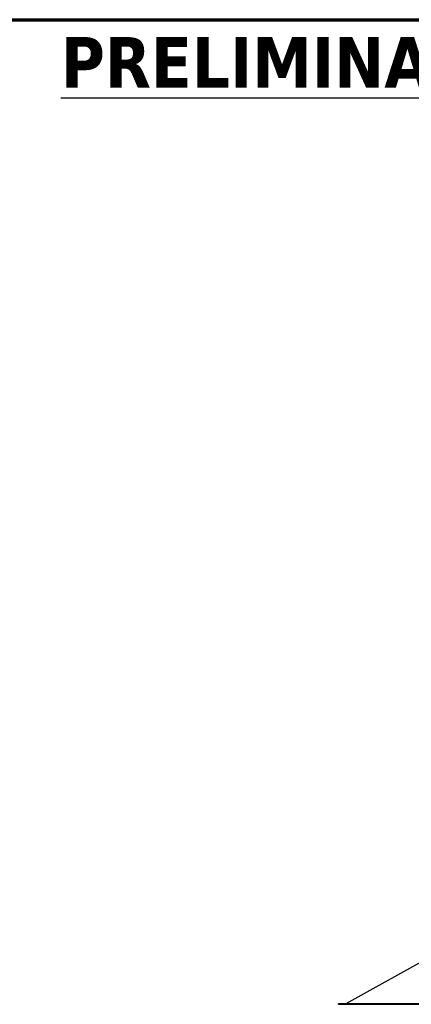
# Model space of a CAD drawing. Header units: inches. Extents: x 24 to 1128, y -69 to 748.
# Tile 662 of 663: x 807 to 930, y 438 to 748. Entities that reach past the tile are written whole.
import ezdxf

# ---------------------------------------------------------------- set-up
doc = ezdxf.new("R2010")
doc.units = ezdxf.units.IN
doc.header["$LTSCALE"] = 32
doc.header["$MEASUREMENT"] = 0
for name, color, linetype, lineweight in [('Border (ANSI)', 7, 'Continuous', 70), ('Symbol (ANSI)', 7, 'Continuous', 25), ('Visible (ANSI)', 7, 'Continuous', 30)]:
    doc.layers.add(name, color=color, linetype=linetype, lineweight=lineweight)
doc.styles.add('Note Text (ANSI)', font='tahoma.ttf')

# ---------------------------------------------------------------- blocks, each defined once
blk = doc.blocks.new('Borders SUPERIOR BORDER')
at = {"layer": 'Border (ANSI)'}
blk.add_line((0.75, 23.375), (35.25, 23.375), dxfattribs=at)

msp = doc.modelspace()

# ---------------------------------------------------------------- linework, layer by layer
at = {"layer": 'Visible (ANSI)'}
for p, q in [((909.73419, 437.85867), (941.65953, 455.60867)), ((907.38453, 437.85867), (1031.93453, 437.85867)), ((907.38453, 437.60867), (907.38453, 437.85867)), ((907.38453, 437.60867), (1031.93453, 437.60867))]:
    msp.add_line(p, q, dxfattribs=at)

# ---------------------------------------------------------------- block references
at = {"xscale": 32, "yscale": 32, "zscale": 32}
msp.add_blockref('Borders SUPERIOR BORDER', (0, 0), dxfattribs=at)

# ---------------------------------------------------------------- texts
at = {"layer": 'Symbol (ANSI)', "insert": (819.88236, 742.52423), "char_height": 15.9999998, "width": 170.0533281, "attachment_point": 1, "style": 'Note Text (ANSI)'}
msp.add_mtext('\\fTahoma|b1|i0;{\\H16.0000;\\LPRELIMINARY}\\l', dxfattribs=at)

doc.saveas('drawing.dxf')
